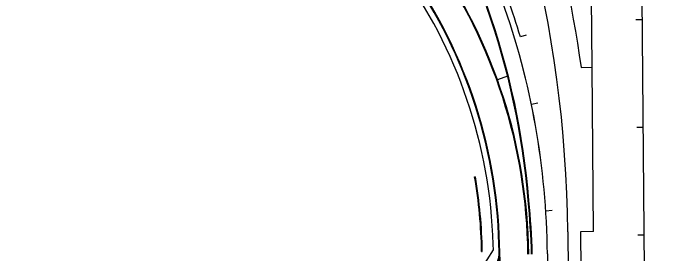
# Model space of a CAD drawing. Extents: x 2145147 to 2158018, y 137519 to 148068.
# Drawn here: x 2150250 to 2150856, y 141702 to 141925 of the extents above; entities that cross this region are included whole.
import ezdxf

# ---------------------------------------------------------------- set-up
doc = ezdxf.new("R2010")
doc.units = 0
for name, color, linetype in [('EX_Align', 7, 'Continuous'), ('PR_Align_Ramp_M', 7, 'Continuous'), ('PR_Phasing_Pavement_6', 7, 'Continuous')]:
    doc.layers.add(name, color=color, linetype=linetype)

msp = doc.modelspace()

# ---------------------------------------------------------------- linework, layer by layer
at = {"layer": 'EX_Align'}
msp.add_line((2150872.62, 137519.42), (2150824.67, 142998.65), dxfattribs=at)
for points in [[(2150828.11, 141919.2), (2150834.11, 141919.25)], [(2150828.99, 141819.2), (2150834.99, 141819.26)], [(2150829.86, 141719.21), (2150835.86, 141719.26)]]:
    msp.add_lwpolyline(points, dxfattribs=at)
at = {"layer": 'PR_Align_Ramp_M'}
for points in [[(2150737.06, 141841.67), (2150731.18, 141840.46)], [(2150737.06, 141841.67), (2150731.18, 141840.46)], [(2150750.54, 141741.82), (2150744.56, 141741.44)], [(2150750.54, 141741.82), (2150744.56, 141741.44)]]:
    msp.add_lwpolyline(points, dxfattribs=at)
msp.add_arc((2150029.84, 141695.32), 716.2, 0.5015, 19.69171, dxfattribs=at)
msp.add_arc((2150029.84, 141695.32), 716.2, 0.5015, 19.69171, dxfattribs=at)
at = {"layer": 'PR_Phasing_Pavement_6'}
for p, q in [((2150787.5, 141874.96), (2150786.77, 141958.48)), ((2150726.24, 141904.78), (2150720.96, 141903.2)), ((2150777.5, 141874.88), (2150787.5, 141874.96)), ((2150788.84, 141722.33), (2150787.5, 141874.96)), ((2150709.11, 141866.65), (2150699.69, 141863.27)), ((2150678.53, 141773.16), (2150679.2, 141773.17)), ((2150695.89, 141705.51), (2150695.75, 141710.42)), ((2150701.26, 141704.33), (2150701.08, 141710.57)), ((2150710.64, 141401.32), (2150701.75, 141710.59)), ((2150728.03, 141701.36), (2150727.74, 141711.34)), ((2150728.69, 141701.38), (2150728.41, 141711.36)), ((2150680.44, 141680.69), (2150695.89, 141705.51)), ((2150684.99, 141703.78), (2150685.65, 141703.78))]:
    msp.add_line(p, q, dxfattribs=at)
for points in [[(2150764.84, 141722.12), (2150774.08, 140666.28)], [(2150788.84, 141722.33), (2150776.84, 141722.23)], [(2150776.84, 141722.23), (2150788.71, 140366.39)], [(2150746.02, 141701.59), (2150746.27, 141672.29)]]:
    msp.add_lwpolyline(points, dxfattribs=at)
for centre, radius, start, end in [((2149618.97, 141712.09), 1145.92, 0.50149, 56.56435), ((2149618.97, 141712.09), 1169.92, 7.99819, 25.75878), ((2150237.48, 141697.24), 490.46, 1.64726, 35.98602), ((2150237.48, 141697.24), 491.13, 1.64726, 35.98602), ((2150237.48, 141697.24), 458.46, 1.64726, 35.98496), ((2150237.48, 141697.24), 463.8, 1.64726, 35.98496), ((2150237.48, 141697.24), 464.46, 1.64726, 35.98496), ((2150029.85, 141695.33), 716.2, 0.5015, 19.69171), ((2150029.85, 141695.33), 721.7, 16.73997, 19.69171), ((2150029.85, 141695.33), 700.53, 4.5842, 19.69171), ((2150029.85, 141695.33), 701.2, 4.5842, 19.69171), ((2150237.57, 141697.11), 447.46, 0.85403, 9.78572), ((2150237.57, 141697.11), 448.13, 0.85288, 9.77176), ((2150030.75, 141681.32), 700.89, 1.64595, 5.73028), ((2150030.75, 141681.32), 701.56, 1.64595, 5.73028), ((2150671.94, 141703.49), 29.33, 271.64726, 1.64726), ((2150671.94, 141703.49), 30, 271.64726, 1.64726)]:
    msp.add_arc(centre, radius, start, end, dxfattribs=at)

doc.saveas('drawing.dxf')
